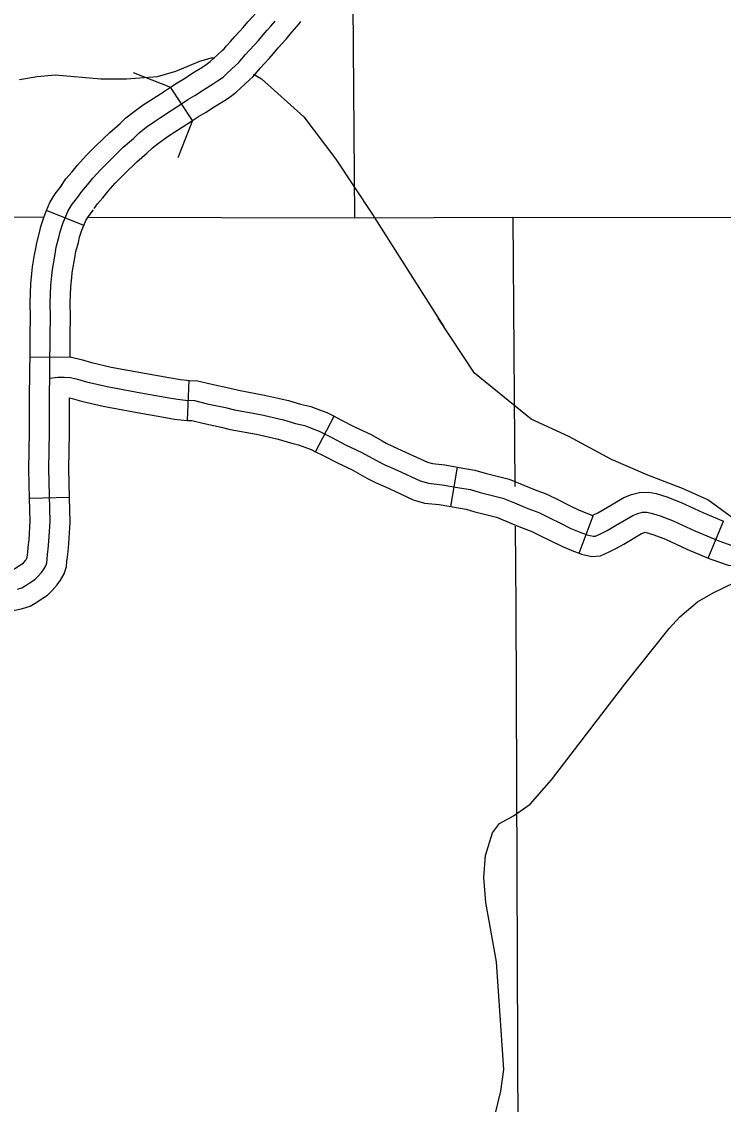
# Model space of a CAD drawing. Extents: x 1377389 to 1380723, y 1168351 to 1170484.
# Drawn here: x 1378964.3 to 1379016.9, y 1169254.7 to 1169335.8 of the extents above; entities that cross this region are included whole.
import ezdxf

# ---------------------------------------------------------------- set-up
doc = ezdxf.new("R2010")
doc.units = 0
doc.layers.add('B_Fill', color=7, linetype='Continuous')

msp = doc.modelspace()

# ---------------------------------------------------------------- linework, layer by layer
at = {"layer": 'B_Fill'}
for p, q in [((1378977.14, 1169328.373), (1378975.501, 1169330.886)), ((1378968.991, 1169320.504), (1378966.211, 1169321.63)), ((1378967.971, 1169310.631), (1378964.971, 1169310.654)), ((1378976.76, 1169305.914), (1378976.903, 1169308.911)), ((1378986.36, 1169303.563), (1378987.742, 1169306.226)), ((1378996.487, 1169299.447), (1378996.998, 1169302.403)), ((1378967.94, 1169300.12), (1378964.941, 1169300.047)), ((1379006.093, 1169295.954), (1379007.162, 1169298.757)), ((1379015.758, 1169295.596), (1379016.903, 1169298.369))]:
    msp.add_line(p, q, dxfattribs=at)
for points in [[(1378989.133, 1169340.373), (1378989.267, 1169321.092)], [(1378975.501, 1169330.886), (1378975.567, 1169330.929), (1378975.995, 1169331.211), (1378976.532, 1169331.534), (1378977.168, 1169331.947), (1378977.847, 1169332.361), (1378978.165, 1169332.571), (1378978.469, 1169332.795), (1378978.72, 1169333.028), (1378979.357, 1169333.612), (1378979.516, 1169333.756), (1378979.699, 1169333.967), (1378979.983, 1169334.308), (1378980.313, 1169334.663), (1378980.653, 1169335.037), (1378980.938, 1169335.352), (1378981.291, 1169335.78), (1378981.63, 1169336.154), (1378981.874, 1169336.427), (1378982.174, 1169336.789), (1378982.501, 1169337.171), (1378982.786, 1169337.505), (1378982.856, 1169337.597)], [(1378968.533, 1169322.607), (1378968.842, 1169323.071), (1378969.287, 1169323.555), (1378969.674, 1169324.058), (1378970.273, 1169324.716), (1378970.969, 1169325.412), (1378971.955, 1169326.38), (1378972.728, 1169327.038), (1378973.154, 1169327.444), (1378973.676, 1169327.87), (1378974.294, 1169328.315), (1378974.739, 1169328.605), (1378975.551, 1169329.128), (1378976.389, 1169329.674), (1378976.794, 1169329.941), (1378977.328, 1169330.262), (1378977.967, 1169330.678), (1378978.65, 1169331.094), (1378979.023, 1169331.34), (1378979.428, 1169331.638), (1378979.738, 1169331.927), (1378980.367, 1169332.503), (1378980.591, 1169332.706), (1378980.842, 1169332.996), (1378981.109, 1169333.317), (1378981.417, 1169333.648), (1378981.764, 1169334.029), (1378982.073, 1169334.371), (1378982.425, 1169334.798), (1378982.745, 1169335.15), (1378983.012, 1169335.449), (1378983.321, 1169335.823)], [(1378977.14, 1169328.373), (1378977.211, 1169328.42), (1378977.593, 1169328.671), (1378978.123, 1169328.989), (1378978.767, 1169329.409), (1378979.453, 1169329.827), (1378979.881, 1169330.108), (1378980.388, 1169330.482), (1378980.756, 1169330.825), (1378981.377, 1169331.394), (1378981.665, 1169331.655), (1378981.986, 1169332.026), (1378982.235, 1169332.325), (1378982.521, 1169332.632), (1378982.875, 1169333.021), (1378983.209, 1169333.39), (1378983.56, 1169333.816), (1378983.86, 1169334.147), (1378984.149, 1169334.471), (1378984.468, 1169334.856), (1378984.781, 1169335.221), (1378985.125, 1169335.624), (1378985.247, 1169335.785)], [(1378964.182, 1169331.446), (1378965.511, 1169331.687), (1378966.864, 1169331.808), (1378970.284, 1169331.493), (1378972.199, 1169331.492), (1378974.528, 1169331.664), (1378975.892, 1169332.066), (1378977.683, 1169332.822), (1378978.533, 1169333.068), (1378978.82, 1169333.069)], [(1378972.707, 1169331.978), (1378975.501, 1169330.886)], [(1378981.705, 1169331.851), (1378982.312, 1169331.504), (1378985.473, 1169328.659), (1378987.887, 1169325.471), (1378990.629, 1169321.333), (1378995.966, 1169312.922)], [(1378967.285, 1169323.438), (1378967.659, 1169324), (1378968.138, 1169324.521), (1378968.523, 1169325.022), (1378969.188, 1169325.752), (1378969.913, 1169326.478), (1378970.943, 1169327.488), (1378971.724, 1169328.152), (1378972.16, 1169328.569), (1378972.763, 1169329.061), (1378973.446, 1169329.552), (1378973.923, 1169329.864), (1378974.735, 1169330.386), (1378975.501, 1169330.886)], [(1378969.782, 1169321.775), (1378970.026, 1169322.142), (1378970.436, 1169322.588), (1378970.825, 1169323.094), (1378971.359, 1169323.68), (1378972.025, 1169324.347), (1378972.968, 1169325.272), (1378973.733, 1169325.923), (1378974.147, 1169326.319), (1378974.589, 1169326.679), (1378975.143, 1169327.077), (1378975.555, 1169327.346), (1378976.367, 1169327.869), (1378977.14, 1169328.373)], [(1378977.14, 1169328.373), (1378976.048, 1169325.579)], [(1378966.211, 1169321.631), (1378966.214, 1169321.638), (1378966.455, 1169322.243), (1378966.854, 1169322.881), (1378967.342, 1169323.519)], [(1378964.029, 1169293.265), (1378964.361, 1169293.371), (1378964.684, 1169293.562), (1378964.904, 1169293.709), (1378965.33, 1169293.996), (1378965.556, 1169294.208), (1378965.821, 1169294.514), (1378965.994, 1169294.753), (1378966.153, 1169295.019), (1378966.22, 1169295.245), (1378966.246, 1169295.511), (1378966.286, 1169295.856), (1378966.326, 1169296.255), (1378966.392, 1169296.827), (1378966.484, 1169298.322), (1378966.387, 1169302.27), (1378966.426, 1169305.017), (1378966.426, 1169307.281), (1378966.465, 1169309.797), (1378966.484, 1169312.332), (1378966.503, 1169313.628), (1378966.473, 1169314.747), (1378966.522, 1169316.028), (1378966.6, 1169316.763), (1378966.644, 1169317.206), (1378966.793, 1169318.059), (1378966.877, 1169318.527), (1378966.938, 1169318.894), (1378967.141, 1169319.607), (1378967.238, 1169320.033), (1378967.439, 1169320.667), (1378967.605, 1169321.078), (1378967.798, 1169321.562), (1378968.088, 1169322.026), (1378968.533, 1169322.607)], [(1378968.991, 1169320.504), (1378968.997, 1169320.518), (1378969.142, 1169320.881), (1378969.323, 1169321.171), (1378969.724, 1169321.695)], [(1378969.377, 1169321.131), (1378989.267, 1169321.092), (1379001.126, 1169321.14), (1379096.541, 1169321.074), (1379107.79, 1169321.092), (1379200.978, 1169321.711), (1379211.334, 1169321.713), (1379309.033, 1169322.338), (1379318.774, 1169322.313), (1379331.395, 1169322.305)], [(1378947.925, 1169321.172), (1378965.942, 1169321.137)], [(1378964.971, 1169310.654), (1378964.984, 1169312.349), (1378965.003, 1169313.619), (1378964.973, 1169314.755), (1378965.026, 1169316.135), (1378965.108, 1169316.917), (1378965.157, 1169317.41), (1378965.316, 1169318.32), (1378965.399, 1169318.782), (1378965.472, 1169319.223), (1378965.687, 1169319.979), (1378965.789, 1169320.426), (1378966.027, 1169321.176), (1378966.211, 1169321.63)], [(1379001.126, 1169321.14), (1379001.287, 1169300.961)], [(1378967.971, 1169310.68), (1378967.984, 1169312.315), (1378968.003, 1169313.637), (1378967.974, 1169314.738), (1378968.019, 1169315.92), (1378968.092, 1169316.609), (1378968.131, 1169317.001), (1378968.27, 1169317.799), (1378968.355, 1169318.272), (1378968.404, 1169318.564), (1378968.595, 1169319.235), (1378968.687, 1169319.64), (1378968.851, 1169320.159), (1378968.991, 1169320.504)], [(1379018.518, 1169297.726), (1379017.693, 1169298.531), (1379015.734, 1169299.952), (1379013.852, 1169300.814), (1379011.248, 1169301.795), (1379008.518, 1169302.972), (1379005.332, 1169304.695), (1379002.499, 1169306.008), (1378998.262, 1169309.44), (1378995.54, 1169313.579)], [(1378964.941, 1169300.047), (1378964.887, 1169302.262), (1378964.926, 1169305.028), (1378964.926, 1169307.293), (1378964.965, 1169309.814), (1378964.971, 1169310.654)], [(1378967.971, 1169310.68), (1378968.907, 1169310.446), (1378969.584, 1169310.252), (1378971.052, 1169309.908), (1378973.534, 1169309.457), (1378975.366, 1169309.129), (1378976.234, 1169308.974), (1378976.727, 1169308.919), (1378976.903, 1169308.911)], [(1378966.455, 1169309.062), (1378967.045, 1169309.16), (1378967.536, 1169309.16), (1378967.995, 1169309.128), (1378968.519, 1169308.997), (1378969.207, 1169308.8), (1378970.746, 1169308.439), (1378973.268, 1169307.98), (1378975.102, 1169307.653), (1378976.019, 1169307.489), (1378976.609, 1169307.423), (1378977.296, 1169307.39), (1378978.246, 1169307.161), (1378979.622, 1169306.866), (1378980.277, 1169306.702), (1378982.242, 1169306.341), (1378983.945, 1169305.948), (1378984.862, 1169305.686), (1378985.55, 1169305.522), (1378986.107, 1169305.292), (1378986.622, 1169305.107), (1378987.038, 1169304.902), (1378987.572, 1169304.624), (1378988.606, 1169304.089), (1378989.834, 1169303.507), (1378990.609, 1169303.086), (1378990.926, 1169302.894), (1378991.537, 1169302.588), (1378992.481, 1169302.169), (1378994.201, 1169301.377), (1378994.812, 1169301.195), (1378995.83, 1169301.082), (1378997.143, 1169300.856), (1378997.957, 1169300.72), (1378998.681, 1169300.516), (1378999.586, 1169300.29), (1379000.378, 1169300.086), (1379001.261, 1169299.723), (1379002.257, 1169299.316), (1379003.094, 1169298.999), (1379003.931, 1169298.591), (1379004.655, 1169298.229), (1379005.47, 1169297.821), (1379006.239, 1169297.504), (1379006.714, 1169297.323), (1379007.144, 1169297.232), (1379007.33, 1169297.246), (1379007.704, 1169297.416), (1379008.191, 1169297.665), (1379008.711, 1169297.948), (1379010.114, 1169298.775), (1379010.51, 1169298.933), (1379010.838, 1169299.024), (1379011.178, 1169299.035), (1379011.495, 1169298.967), (1379012.179, 1169298.763), (1379013.153, 1169298.378), (1379014.759, 1169297.631), (1379016.57, 1169296.883), (1379017.543, 1169296.544)], [(1378976.903, 1169308.911), (1378977.51, 1169308.882), (1378978.58, 1169308.623), (1378979.961, 1169308.327), (1378980.595, 1169308.169), (1378982.546, 1169307.811), (1378984.32, 1169307.401), (1378985.243, 1169307.137), (1378986.013, 1169306.954), (1378986.648, 1169306.692), (1378987.209, 1169306.489), (1378987.714, 1169306.24), (1378987.742, 1169306.226)], [(1378967.94, 1169300.12), (1378967.887, 1169302.277), (1378967.926, 1169305.007), (1378967.926, 1169307.599)], [(1378967.926, 1169307.599), (1378968.13, 1169307.547), (1378968.829, 1169307.348), (1378970.44, 1169306.97), (1378973.002, 1169306.504), (1378974.838, 1169306.176), (1378975.804, 1169306.003), (1378976.49, 1169305.927), (1378976.76, 1169305.914)], [(1378976.76, 1169305.914), (1378977.083, 1169305.899), (1378977.913, 1169305.698), (1378979.282, 1169305.404), (1378979.959, 1169305.235), (1378981.938, 1169304.872), (1378983.57, 1169304.495), (1378984.482, 1169304.234), (1378985.088, 1169304.09), (1378985.566, 1169303.893), (1378986.034, 1169303.724), (1378986.361, 1169303.563), (1378986.361, 1169303.563)], [(1378987.742, 1169306.226), (1378988.263, 1169305.956), (1378989.272, 1169305.433), (1378990.513, 1169304.845), (1378991.357, 1169304.387), (1378991.652, 1169304.208), (1378992.177, 1169303.945), (1378993.099, 1169303.536), (1378994.731, 1169302.784), (1378995.111, 1169302.672), (1378996.041, 1169302.568), (1378996.998, 1169302.403)], [(1378986.36, 1169303.563), (1378986.882, 1169303.293), (1378987.94, 1169302.745), (1378989.154, 1169302.17), (1378989.861, 1169301.786), (1378990.199, 1169301.58), (1378990.897, 1169301.231), (1378991.863, 1169300.802), (1378993.671, 1169299.969), (1378994.514, 1169299.719), (1378995.62, 1169299.596), (1378996.487, 1169299.447)], [(1378996.998, 1169302.403), (1378997.394, 1169302.335), (1378998.285, 1169302.186), (1378999.067, 1169301.966), (1378999.955, 1169301.743), (1379000.852, 1169301.513), (1379001.83, 1169301.111), (1379002.806, 1169300.711), (1379003.689, 1169300.377), (1379004.595, 1169299.936), (1379005.326, 1169299.57), (1379006.092, 1169299.187), (1379006.792, 1169298.899), (1379007.162, 1169298.757)], [(1378961.418, 1169291.253), (1378963.071, 1169291.549), (1378963.693, 1169291.66), (1378964.088, 1169291.744), (1378964.413, 1169291.813), (1378964.978, 1169291.994), (1378965.482, 1169292.291), (1378965.74, 1169292.463), (1378966.27, 1169292.82), (1378966.639, 1169293.168), (1378966.998, 1169293.581), (1378967.248, 1169293.927), (1378967.538, 1169294.412), (1378967.698, 1169294.956), (1378967.738, 1169295.35), (1378967.778, 1169295.696), (1378967.817, 1169296.094), (1378967.887, 1169296.694), (1378967.985, 1169298.295), (1378967.94, 1169300.12)], [(1378961.428, 1169294.302), (1378962.543, 1169294.502), (1378963.116, 1169294.604), (1378963.464, 1169294.679), (1378963.644, 1169294.717), (1378963.743, 1169294.748), (1378963.886, 1169294.833), (1378964.069, 1169294.955), (1378964.391, 1169295.171), (1378964.473, 1169295.249), (1378964.645, 1169295.447), (1378964.74, 1169295.579), (1378964.747, 1169295.59), (1378964.755, 1169295.671), (1378964.795, 1169296.017), (1378964.835, 1169296.416), (1378964.898, 1169296.959), (1378964.983, 1169298.35), (1378964.941, 1169300.047)], [(1379007.088, 1169298.786), (1379007.49, 1169298.991), (1379007.972, 1169299.253), (1379009.451, 1169300.125), (1379010.03, 1169300.357), (1379010.611, 1169300.517), (1379011.312, 1169300.541), (1379011.867, 1169300.422), (1379012.67, 1169300.182), (1379013.745, 1169299.757), (1379015.362, 1169299.005), (1379016.903, 1169298.369)], [(1378996.488, 1169299.447), (1378996.892, 1169299.377), (1378997.63, 1169299.254), (1378998.296, 1169299.066), (1378999.217, 1169298.836), (1378999.904, 1169298.659), (1379000.692, 1169298.336), (1379001.707, 1169297.92), (1379002.499, 1169297.62), (1379003.267, 1169297.246), (1379003.984, 1169296.887), (1379004.847, 1169296.455), (1379005.686, 1169296.11), (1379006.093, 1169295.954)], [(1379001.311, 1169297.983), (1379001.358, 1169291.981), (1379001.869, 1169159.451)], [(1379006.093, 1169295.954), (1379006.29, 1169295.879), (1379007.042, 1169295.721), (1379007.707, 1169295.769), (1379008.357, 1169296.065), (1379008.891, 1169296.338), (1379009.45, 1169296.643), (1379010.778, 1169297.425), (1379010.99, 1169297.51), (1379011.055, 1169297.528), (1379011.123, 1169297.513), (1379011.689, 1169297.345), (1379012.56, 1169297), (1379014.157, 1169296.257), (1379015.758, 1169295.596)], [(1378999.59, 1169252.984), (1379000.245, 1169255.646), (1379000.473, 1169257.274), (1378999.921, 1169265.342), (1378999.104, 1169269.8), (1378998.966, 1169271.657), (1378999.094, 1169273.302), (1378999.619, 1169275.019), (1379000.136, 1169275.696), (1379001.195, 1169276.289), (1379002.424, 1169277.147), (1379004.043, 1169278.978), (1379009.523, 1169286.152), (1379012.844, 1169290.317), (1379013.634, 1169291.181), (1379014.956, 1169292.303), (1379016.131, 1169293), (1379018.567, 1169294.175), (1379019.285, 1169294.818), (1379019.495, 1169295.221)], [(1379015.758, 1169295.596), (1379016.036, 1169295.481), (1379017.262, 1169295.053), (1379018.199, 1169295.018), (1379019.13, 1169295.109), (1379020.368, 1169295.451), (1379020.74, 1169295.582), (1379020.891, 1169295.605), (1379021.304, 1169295.59), (1379021.696, 1169295.559), (1379022.281, 1169295.377), (1379023.604, 1169295.144), (1379025.279, 1169295.021), (1379026.513, 1169295.029), (1379026.561, 1169295.026)]]:
    msp.add_lwpolyline(points, dxfattribs=at)

doc.saveas('drawing.dxf')
